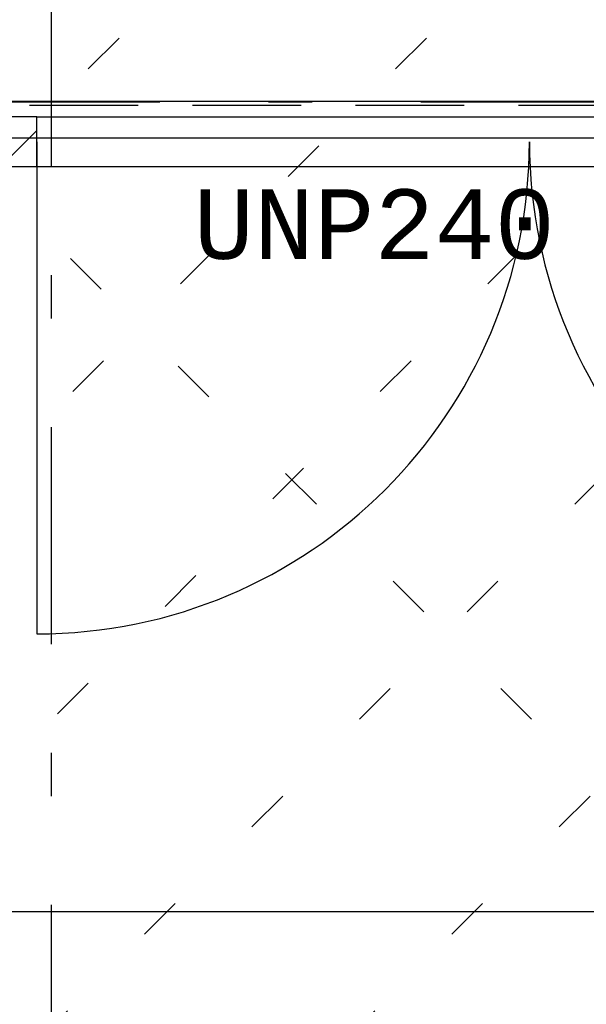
# Model space of a CAD drawing. Extents: x 2 to 87, y -108 to 11.
# Tile 297 of 352: x 45.76 to 47.06, y -31.74 to -29.47. Entities that reach past the tile are written whole.
import ezdxf

# ---------------------------------------------------------------- set-up
doc = ezdxf.new("R2010")
doc.units = 0
doc.header["$MEASUREMENT"] = 0
for name, pattern in [('DASHDOT', [1, 0.5, -0.25, 0, -0.25]), ('DOT', [0.25, 0, -0.25]), ('HIDDEN', [0.375, 0.25, -0.125])]:
    doc.linetypes.add(name, pattern=pattern)
for name, color, linetype in [('10', 7, 'CONTINUOUS'), ('21', 7, 'CONTINUOUS'), ('3', 7, 'CONTINUOUS'), ('5', 7, 'CONTINUOUS'), ('8', 7, 'CONTINUOUS')]:
    doc.layers.add(name, color=color, linetype=linetype)
doc.styles.add('MONOTXT', font='MONOTXT', dxfattribs={"height": 0.2})

msp = doc.modelspace()

# ---------------------------------------------------------------- linework, layer by layer
at = {"layer": '10', "color": 7, "linetype": 'Continuous'}
msp.add_line((32.2489, -31.5227), (49.6276, -31.5227), dxfattribs=at)
at = {"layer": '21', "color": 4, "linetype": 'Continuous'}
for p, q in [((48.2776, -29.6575), (45.5776, -29.6575)), ((48.2776, -29.7425), (45.5776, -29.7425))]:
    msp.add_line(p, q, dxfattribs=at)
at = {"layer": '21', "color": 4, "linetype": 'DASHDOT'}
msp.add_line((48.2776, -29.6597), (45.5776, -29.6597), dxfattribs=at)
at = {"layer": '21', "color": 4, "linetype": 'HIDDEN'}
msp.add_line((48.2776, -29.667), (45.5776, -29.667), dxfattribs=at)
at = {"layer": '3', "color": 62, "linetype": 'Continuous'}
for p, q in [((45.7946, -29.6935), (45.7276, -29.6935)), ((45.7946, -29.6935), (48.0606, -29.6935)), ((45.7946, -29.8075), (45.7946, -29.6935)), ((45.7276, -29.7915), (45.7946, -29.7245)), ((45.7276, -29.8075), (45.7946, -29.8075)), ((45.7946, -29.8075), (48.0606, -29.8075))]:
    msp.add_line(p, q, dxfattribs=at)
at = {"layer": '5', "color": 7, "linetype": 'DASHDOT'}
msp.add_line((45.8276, -7.3075), (45.8276, -96.5075), dxfattribs=at)
at = {"layer": '8', "color": 5, "linetype": 'DOT'}
for p, q in [((49.1598, -33.3075), (33.5276, -17.6753)), ((37.4982, -37.9974), (49.6276, -25.868)), ((38.2053, -37.9974), (49.6276, -26.5751)), ((38.9124, -37.9974), (49.6276, -27.2822)), ((44.3094, -33.3075), (49.6276, -27.9893)), ((45.0165, -33.3075), (49.6276, -28.6964))]:
    msp.add_line(p, q, dxfattribs=at)
at = {"layer": '8', "color": 62, "linetype": 'Continuous'}
msp.add_line((45.7946, -29.7505), (45.7946, -30.8835), dxfattribs=at)
for centre, start, end in [((45.7946, -29.7505), 270, 360), ((48.0606, -29.7505), 180, 270)]:
    msp.add_arc(centre, 1.133, start, end, dxfattribs=at)

# ---------------------------------------------------------------- texts
at = {"layer": '8', "color": 7, "linetype": 'Continuous', "style": 'MONOTXT'}
msp.add_text('UNP240', height=0.16, dxfattribs=at).set_placement((46.1554, -30.0201))

doc.saveas('drawing.dxf')
